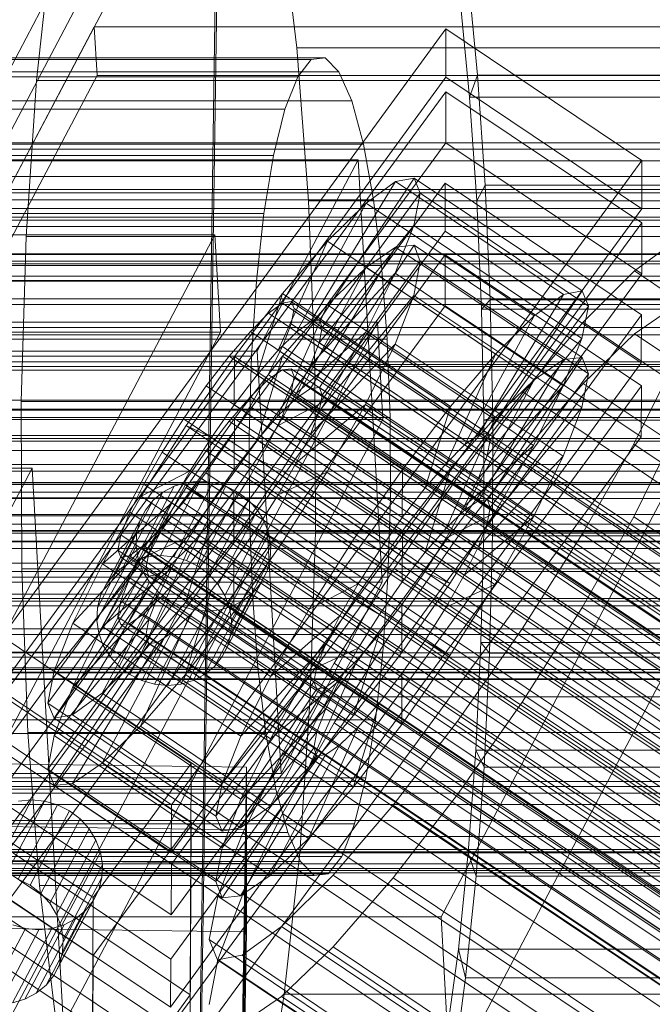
# Model space of a CAD drawing. Header units: millimetres. Extents: x -4395 to 65662, y -65530 to 6847.
# Tile 339 of 656: x -371 to -334, y -33561 to -33504. Entities that reach past the tile are written whole.
import ezdxf

# ---------------------------------------------------------------- set-up
doc = ezdxf.new("R2010")
doc.units = ezdxf.units.MM
for name, color, linetype, lineweight in [('COTAS_O', 1, 'Continuous', 0), ('frontal_C01', 7, 'Continuous', 0), ('frontal_C02', 7, 'Continuous', 0), ('frontal_C03', 7, 'Continuous', 0), ('frontal_C07', 7, 'Continuous', 0), ('frontal_secador', 7, 'Continuous', 0)]:
    doc.layers.add(name, color=color, linetype=linetype, lineweight=lineweight)
doc.dimstyles.new('R19_100', dxfattribs={"dimtxt": 250, "dimasz": 150, "dimexe": 150, "dimexo": 80, "dimgap": 100, "dimtad": 1, "dimtih": 1, "dimtoh": 1, "dimdsep": 46, "dimcen": 0.09, "dimadec": 0, "dimazin": 0, "dimtfac": 1, "dimtdec": 4, "dimtofl": 0, "dimtmove": 0, "dimatfit": 3, "dimfxl": 1, "dimtolj": 1, "dimtzin": 0, "dimarcsym": 0})

# ---------------------------------------------------------------- blocks, each defined once
blk = doc.blocks.new('DIM_R33_43')
at = {"layer": 'COTAS_O'}
for p, q in [((-1725, -33700), (-1575, -33655)), ((1725, -33700), (1575, -33655)), ((-1725, -34400), (-1725, -33700)), ((-1725, -33700), (1725, -33700)), ((-1725, -33700), (-1575, -33745)), ((1725, -33700), (1575, -33745)), ((1725, -34400), (1725, -33700))]:
    blk.add_line(p, q, dxfattribs=at)
blk.add_text('3450 O', height=250, dxfattribs=at).set_placement((0, -33600))
blk = doc.blocks.new('DIM_R33_46')
at = {"layer": 'COTAS_O'}
for p, q in [((-650, -33700), (50, -33700)), ((50, -33700), (5, -33850)), ((50, -34900), (50, -33700)), ((50, -33700), (95, -33850)), ((50, -34900), (5, -34750)), ((50, -34900), (95, -34750)), ((-650, -34900), (50, -34900))]:
    blk.add_line(p, q, dxfattribs=at)
blk.add_text('1200 O', height=250, rotation=90, dxfattribs=at).set_placement((-50, -34300))

msp = doc.modelspace()

# ---------------------------------------------------------------- linework, layer by layer
at = {"layer": 'frontal_C01'}
for p, q in [((-357.646, -33378.941), (-360.514, -33573.317)), ((-360.514, -33578.962), (-357.646, -33384.587)), ((-373.501, -33541.802), (-345.969, -33504.091)), ((-345.981, -33506.914), (-345.969, -33504.091)), ((-345.969, -33504.091), (-334.501, -33511.798)), ((-345.981, -33506.914), (-373.513, -33544.625)), ((-334.513, -33514.621), (-345.981, -33506.914)), ((-334.501, -33511.798), (-362.033, -33549.51)), ((-334.501, -33511.798), (-334.513, -33514.621)), ((-373.539, -33550.834), (-346.008, -33513.123)), ((-353.892, -33521.245), (-348.918, -33513.03)), ((-353.378, -33521.151), (-347.835, -33512.832)), ((-348.918, -33513.03), (-350.645, -33514.292)), ((-347.835, -33512.832), (-348.918, -33513.03)), ((-348.918, -33513.03), (-339.088, -33519.636)), ((-347.835, -33512.832), (-338.005, -33519.439)), ((-347.47, -33513.712), (-347.835, -33512.832)), ((-346.02, -33515.946), (-346.008, -33513.123)), ((-346.008, -33513.123), (-334.539, -33520.831)), ((-353.205, -33521.568), (-347.47, -33513.712)), ((-347.847, -33515.608), (-347.47, -33513.712)), ((-347.47, -33513.712), (-337.64, -33520.318)), ((-354.71, -33521.843), (-350.645, -33514.292)), ((-350.645, -33514.292), (-352.899, -33516.531)), ((-350.645, -33514.292), (-340.816, -33520.898)), ((-362.045, -33552.332), (-334.513, -33514.621)), ((450, -33515.121), (-450, -33515.121)), ((-353.384, -33522.466), (-347.847, -33515.608)), ((-348.941, -33518.393), (-347.847, -33515.608)), ((-347.847, -33515.608), (-338.017, -33522.215)), ((-346.02, -33515.946), (-373.551, -33553.657)), ((-334.551, -33523.653), (-346.02, -33515.946)), ((-355.777, -33522.904), (-352.899, -33516.531)), ((-352.899, -33516.531), (-355.525, -33519.595)), ((-352.899, -33516.531), (-343.069, -33523.137)), ((-332.629, -33516.581), (-334.938, -33518.267)), ((-353.902, -33523.785), (-348.941, -33518.393)), ((-350.678, -33521.876), (-348.941, -33518.393)), ((-348.941, -33518.393), (-339.111, -33524.999)), ((-334.938, -33518.267), (-337.95, -33521.261)), ((-334.938, -33518.267), (-150.629, -33642.137)), ((-355.525, -33519.595), (-358.345, -33523.276)), ((-357.021, -33524.355), (-355.525, -33519.595)), ((-355.525, -33519.595), (-345.695, -33526.202)), ((-339.088, -33519.636), (-344.062, -33527.852)), ((-338.005, -33519.439), (-343.549, -33527.758)), ((-340.816, -33520.898), (-339.088, -33519.636)), ((-339.088, -33519.636), (-338.005, -33519.439)), ((-338.005, -33519.439), (-337.64, -33520.318)), ((-355.53, -33520.144), (-356.348, -33520.742)), ((-355.017, -33520.05), (-355.53, -33520.144)), ((-355.53, -33520.144), (-141.731, -33663.833)), ((-354.844, -33520.467), (-355.017, -33520.05)), ((-355.017, -33520.05), (-141.218, -33663.739)), ((-334.539, -33520.831), (-362.071, -33558.542)), ((-356.348, -33520.742), (-357.415, -33521.802)), ((-356.348, -33520.742), (-142.549, -33664.43)), ((-355.022, -33521.365), (-354.844, -33520.467)), ((-354.844, -33520.467), (-141.045, -33664.155)), ((-337.64, -33520.318), (-343.376, -33528.174)), ((-337.64, -33520.318), (-338.017, -33522.215)), ((-334.539, -33520.831), (-334.551, -33523.653)), ((-355.541, -33522.684), (-355.022, -33521.365)), ((-355.022, -33521.365), (-141.224, -33665.054)), ((-354.71, -33521.843), (-353.892, -33521.245)), ((-353.892, -33521.245), (-353.378, -33521.151)), ((-344.062, -33527.852), (-353.892, -33521.245)), ((-343.549, -33527.758), (-353.378, -33521.151)), ((-353.378, -33521.151), (-353.205, -33521.568)), ((-340.816, -33520.898), (-344.88, -33528.449)), ((-343.069, -33523.137), (-340.816, -33520.898)), ((-337.95, -33521.261), (-341.461, -33525.358)), ((-337.95, -33521.261), (-153.641, -33645.13)), ((-357.415, -33521.802), (-358.659, -33523.254)), ((-357.415, -33521.802), (-143.617, -33665.491)), ((-355.777, -33522.904), (-354.71, -33521.843)), ((-354.725, -33525.435), (-350.678, -33521.876)), ((-344.88, -33528.449), (-354.71, -33521.843)), ((-353.205, -33521.568), (-353.384, -33522.466)), ((-343.376, -33528.174), (-353.205, -33521.568)), ((-352.938, -33525.82), (-350.678, -33521.876)), ((-350.678, -33521.876), (-340.848, -33528.482)), ((-353.384, -33522.466), (-353.902, -33523.785)), ((-343.554, -33529.073), (-353.384, -33522.466)), ((-338.017, -33522.215), (-343.554, -33529.073)), ((-338.017, -33522.215), (-339.111, -33524.999)), ((-357.021, -33524.355), (-355.777, -33522.904)), ((-356.363, -33524.334), (-355.541, -33522.684)), ((-345.947, -33529.51), (-355.777, -33522.904)), ((-355.541, -33522.684), (-141.742, -33666.373)), ((-343.069, -33523.137), (-345.947, -33529.51)), ((-345.695, -33526.202), (-343.069, -33523.137)), ((-362.083, -33561.364), (-334.551, -33523.653)), ((-358.345, -33523.276), (-361.166, -33527.322)), ((-358.659, -33523.254), (-359.995, -33524.998)), ((-358.659, -33523.254), (-144.861, -33666.942)), ((-358.345, -33523.276), (-358.357, -33526.099)), ((-348.515, -33529.882), (-358.345, -33523.276)), ((-353.902, -33523.785), (-354.725, -33525.435)), ((-344.073, -33530.392), (-353.902, -33523.785)), ((-334.981, -33528.406), (-332.659, -33523.75)), ((-358.357, -33526.099), (-357.021, -33524.355)), ((-357.434, -33526.202), (-356.363, -33524.334)), ((-347.191, -33530.961), (-357.021, -33524.355)), ((-356.363, -33524.334), (-142.565, -33668.023)), ((-359.995, -33524.998), (-361.332, -33526.914)), ((-146.196, -33668.686), (-359.995, -33524.998)), ((-354.725, -33525.435), (-355.796, -33527.303)), ((-344.895, -33532.042), (-354.725, -33525.435)), ((-341.461, -33525.358), (-345.231, -33530.278)), ((-339.111, -33524.999), (-344.073, -33530.392)), ((-341.461, -33525.358), (-157.152, -33649.227)), ((-339.111, -33524.999), (-340.848, -33528.482)), ((-355.796, -33527.303), (-352.938, -33525.82)), ((-355.569, -33529.955), (-352.938, -33525.82)), ((-352.938, -33525.82), (-343.108, -33532.426)), ((-450, -33526.411), (450, -33526.411)), ((-359.693, -33528.015), (-358.357, -33526.099)), ((-358.68, -33528.161), (-357.434, -33526.202)), ((-358.357, -33526.099), (-348.527, -33532.705)), ((-357.434, -33526.202), (-143.635, -33669.891)), ((-348.515, -33529.882), (-345.695, -33526.202)), ((-345.695, -33526.202), (-347.191, -33530.961)), ((-361.332, -33526.914), (-362.578, -33528.873)), ((-361.332, -33526.914), (-147.533, -33670.603)), ((-361.166, -33527.322), (-363.797, -33531.458)), ((-359.693, -33528.015), (-361.166, -33527.322)), ((-361.166, -33527.322), (-351.336, -33533.929)), ((-355.796, -33527.303), (-357.042, -33529.263)), ((-345.966, -33533.91), (-355.796, -33527.303)), ((-360.939, -33529.974), (-359.693, -33528.015)), ((-360.017, -33530.078), (-358.68, -33528.161)), ((-349.863, -33534.622), (-359.693, -33528.015)), ((-358.68, -33528.161), (-144.881, -33671.85)), ((-344.062, -33527.852), (-344.88, -33528.449)), ((-343.549, -33527.758), (-344.062, -33527.852)), ((-343.554, -33529.073), (-343.376, -33528.174)), ((-343.376, -33528.174), (-343.549, -33527.758)), ((-362.578, -33528.873), (-363.648, -33530.741)), ((-362.578, -33528.873), (-148.779, -33672.562)), ((-344.88, -33528.449), (-345.947, -33529.51)), ((-340.848, -33528.482), (-344.895, -33532.042)), ((-340.848, -33528.482), (-343.108, -33532.426)), ((-338.003, -33533.678), (-334.981, -33528.406)), ((-334.981, -33528.406), (-150.672, -33652.275)), ((-357.042, -33529.263), (-358.378, -33531.179)), ((-357.042, -33529.263), (-355.569, -33529.955)), ((-347.212, -33535.869), (-357.042, -33529.263)), ((-344.073, -33530.392), (-343.554, -33529.073)), ((-360.939, -33529.974), (-363.797, -33531.458)), ((-362.01, -33531.843), (-360.939, -33529.974)), ((-351.109, -33536.581), (-360.939, -33529.974)), ((-358.39, -33534.002), (-355.569, -33529.955)), ((-355.569, -33529.955), (-345.739, -33536.562)), ((-351.336, -33533.929), (-348.515, -33529.882)), ((-348.527, -33532.705), (-348.515, -33529.882)), ((-345.947, -33529.51), (-347.191, -33530.961)), ((-361.352, -33531.822), (-360.017, -33530.078)), ((-360.017, -33530.078), (-146.218, -33673.766)), ((-345.231, -33530.278), (-349.002, -33535.687)), ((-160.922, -33654.147), (-345.231, -33530.278)), ((-344.895, -33532.042), (-344.073, -33530.392)), ((-363.648, -33530.741), (-364.471, -33532.391)), ((-363.648, -33530.741), (-149.85, -33674.43)), ((-358.378, -33531.179), (-359.714, -33532.923)), ((-358.378, -33531.179), (-358.39, -33534.002)), ((-348.548, -33537.786), (-358.378, -33531.179)), ((-347.191, -33530.961), (-348.527, -33532.705)), ((-363.797, -33531.458), (-366.057, -33535.402)), ((-363.797, -33531.458), (-353.967, -33538.065)), ((-362.01, -33531.843), (-366.057, -33535.402)), ((-362.833, -33533.492), (-362.01, -33531.843)), ((-362.596, -33533.273), (-361.352, -33531.822)), ((-352.18, -33538.449), (-362.01, -33531.843)), ((-361.352, -33531.822), (-147.554, -33675.51)), ((-345.966, -33533.91), (-344.895, -33532.042)), ((-364.471, -33532.391), (-364.989, -33533.71)), ((-364.471, -33532.391), (-150.672, -33676.08)), ((-359.714, -33532.923), (-361.21, -33537.682)), ((-359.714, -33532.923), (-360.958, -33534.374)), ((-349.884, -33539.529), (-359.714, -33532.923)), ((-348.527, -33532.705), (-349.863, -33534.622)), ((-343.108, -33532.426), (-345.966, -33533.91)), ((-343.108, -33532.426), (-345.739, -33536.562)), ((-362.833, -33533.492), (-367.794, -33538.885)), ((-363.664, -33534.334), (-362.596, -33533.273)), ((-363.351, -33534.811), (-362.833, -33533.492)), ((-353.003, -33540.099), (-362.833, -33533.492)), ((-362.596, -33533.273), (-148.798, -33676.962)), ((-364.989, -33533.71), (-365.168, -33534.609)), ((-364.989, -33533.71), (-151.191, -33677.399)), ((-361.21, -33537.682), (-358.39, -33534.002)), ((-358.39, -33534.002), (-348.56, -33540.608)), ((-353.967, -33538.065), (-351.336, -33533.929)), ((-351.336, -33533.929), (-349.863, -33534.622)), ((-347.212, -33535.869), (-345.966, -33533.91)), ((-341.52, -33539.207), (-338.003, -33533.678)), ((-338.003, -33533.678), (-153.694, -33657.548)), ((-365.168, -33534.609), (-364.995, -33535.025)), ((-365.168, -33534.609), (-151.369, -33678.297)), ((-364.482, -33534.932), (-363.664, -33534.334)), ((-360.958, -33534.374), (-363.836, -33540.747)), ((-363.664, -33534.334), (-149.865, -33678.022)), ((-360.958, -33534.374), (-362.025, -33535.435)), ((-351.128, -33540.981), (-360.958, -33534.374)), ((-349.863, -33534.622), (-351.109, -33536.581)), ((-363.351, -33534.811), (-368.888, -33541.67)), ((-364.995, -33535.025), (-364.482, -33534.932)), ((-364.995, -33535.025), (-151.196, -33678.714)), ((-364.482, -33534.932), (-150.683, -33678.62)), ((-363.53, -33535.71), (-363.351, -33534.811)), ((-353.521, -33541.418), (-363.351, -33534.811)), ((-363.53, -33535.71), (-369.265, -33543.566)), ((-366.057, -33535.402), (-367.794, -33538.885)), ((-362.025, -33535.435), (-366.09, -33542.986)), ((-366.057, -33535.402), (-356.228, -33542.008)), ((-363.357, -33536.126), (-363.53, -33535.71)), ((-353.7, -33542.316), (-363.53, -33535.71)), ((-362.025, -33535.435), (-362.843, -33536.033)), ((-352.196, -33542.041), (-362.025, -33535.435)), ((-349.002, -33535.687), (-352.519, -33541.216)), ((-349.002, -33535.687), (-164.693, -33659.557)), ((-363.357, -33536.126), (-368.9, -33544.446)), ((-362.843, -33536.033), (-367.817, -33544.248)), ((-362.843, -33536.033), (-363.357, -33536.126)), ((-353.527, -33542.733), (-363.357, -33536.126)), ((-353.014, -33542.639), (-362.843, -33536.033)), ((-348.548, -33537.786), (-347.212, -33535.869)), ((-345.739, -33536.562), (-347.212, -33535.869)), ((-353.967, -33538.065), (-351.109, -33536.581)), ((-351.109, -33536.581), (-352.18, -33538.449)), ((-345.739, -33536.562), (-348.56, -33540.608)), ((-363.836, -33540.747), (-361.21, -33537.682)), ((-361.21, -33537.682), (-351.38, -33544.289)), ((-356.228, -33542.008), (-353.967, -33538.065)), ((-349.884, -33539.529), (-348.548, -33537.786)), ((-348.56, -33540.608), (-348.548, -33537.786)), ((-356.228, -33542.008), (-352.18, -33538.449)), ((-352.18, -33538.449), (-353.003, -33540.099)), ((-367.794, -33538.885), (-368.888, -33541.67)), ((-367.794, -33538.885), (-357.964, -33545.491)), ((-345.291, -33544.617), (-341.52, -33539.207)), ((-341.52, -33539.207), (-157.211, -33663.077)), ((-372.35, -33539.384), (-360.882, -33547.092)), ((-351.38, -33544.289), (-349.884, -33539.529)), ((-351.128, -33540.981), (-349.884, -33539.529)), ((-357.964, -33545.491), (-353.003, -33540.099)), ((-353.003, -33540.099), (-353.521, -33541.418)), ((-366.09, -33542.986), (-363.836, -33540.747)), ((-363.836, -33540.747), (-354.006, -33547.353)), ((-354.006, -33547.353), (-351.128, -33540.981)), ((-352.196, -33542.041), (-351.128, -33540.981)), ((-348.56, -33540.608), (-351.38, -33544.289)), ((-359.058, -33548.276), (-353.521, -33541.418)), ((-352.519, -33541.216), (-355.541, -33546.489)), ((-353.521, -33541.418), (-353.7, -33542.316)), ((-352.519, -33541.216), (-168.21, -33665.086)), ((-362.033, -33549.51), (-373.501, -33541.802)), ((-368.888, -33541.67), (-369.265, -33543.566)), ((-368.888, -33541.67), (-359.058, -33548.276)), ((-357.964, -33545.491), (-356.228, -33542.008)), ((-356.26, -33549.593), (-352.196, -33542.041)), ((-353.014, -33542.639), (-352.196, -33542.041)), ((-359.436, -33550.173), (-353.7, -33542.316)), ((-359.07, -33551.052), (-353.527, -33542.733)), ((-357.987, -33550.854), (-353.014, -33542.639)), ((-353.7, -33542.316), (-353.527, -33542.733)), ((-353.527, -33542.733), (-353.014, -33542.639)), ((-367.817, -33544.248), (-366.09, -33542.986)), ((-366.09, -33542.986), (-356.26, -33549.593)), ((-369.265, -33543.566), (-368.9, -33544.446)), ((-369.265, -33543.566), (-359.436, -33550.173)), ((-368.9, -33544.446), (-367.817, -33544.248)), ((-368.9, -33544.446), (-359.07, -33551.052)), ((-367.817, -33544.248), (-357.987, -33550.854)), ((-351.38, -33544.289), (-354.006, -33547.353)), ((-373.513, -33544.625), (-362.045, -33552.332)), ((-349.061, -33549.537), (-345.291, -33544.617)), ((-345.291, -33544.617), (-160.982, -33668.486)), ((-359.058, -33548.276), (-357.964, -33545.491)), ((-355.541, -33546.489), (-357.863, -33551.145)), ((-355.541, -33546.489), (-171.232, -33670.358)), ((-366.618, -33554.948), (-378.086, -33547.241)), ((-375.644, -33547.067), (-357.646, -33547.312)), ((-360.882, -33547.092), (-366.618, -33554.948)), ((-360.882, -33547.092), (-360.939, -33560.64)), ((-357.646, -33547.312), (-360.514, -33741.687)), ((-357.646, -33547.312), (-357.646, -33552.957)), ((-354.006, -33547.353), (-356.26, -33549.593)), ((-359.436, -33550.173), (-359.058, -33548.276)), ((-362.045, -33552.332), (-362.033, -33549.51)), ((-356.26, -33549.593), (-357.987, -33550.854)), ((-352.572, -33553.634), (-349.061, -33549.537)), ((-349.061, -33549.537), (-164.752, -33673.406)), ((-359.07, -33551.052), (-359.436, -33550.173)), ((-362.071, -33558.542), (-373.539, -33550.834)), ((-357.863, -33551.145), (-359.326, -33554.867)), ((-357.987, -33550.854), (-359.07, -33551.052)), ((-357.863, -33551.145), (-173.554, -33675.014)), ((-357.646, -33552.957), (-375.644, -33552.713)), ((-360.939, -33560.64), (-372.408, -33552.932)), ((-360.514, -33747.332), (-357.646, -33552.957)), ((-373.551, -33553.657), (-362.083, -33561.364)), ((-355.584, -33556.628), (-352.572, -33553.634)), ((-352.572, -33553.634), (-168.263, -33677.503)), ((-366.675, -33568.496), (-366.618, -33554.948)), ((-359.326, -33554.867), (-359.83, -33557.403)), ((-359.326, -33554.867), (-175.016, -33678.737)), ((-357.893, -33558.314), (-355.584, -33556.628)), ((-355.584, -33556.628), (-171.275, -33680.497)), ((-359.83, -33557.403), (-359.341, -33558.579)), ((-359.83, -33557.403), (-175.521, -33681.272)), ((-362.083, -33561.364), (-362.071, -33558.542)), ((-359.341, -33558.579), (-357.893, -33558.314)), ((-359.341, -33558.579), (-175.032, -33682.448)), ((-357.893, -33558.314), (-173.584, -33682.183)), ((-366.675, -33568.496), (-360.939, -33560.64))]:
    msp.add_line(p, q, dxfattribs=at)
at = {"layer": 'frontal_C02'}
for p, q in [((-373.501, -33545.31), (-345.969, -33507.788)), ((-345.981, -33510.769), (-345.969, -33507.788)), ((-345.969, -33507.788), (-334.501, -33515.457)), ((-345.981, -33510.769), (-373.513, -33548.291)), ((-334.513, -33518.438), (-345.981, -33510.769)), ((-334.501, -33515.457), (-362.033, -33552.98)), ((-334.501, -33515.457), (-334.513, -33518.438)), ((-353.378, -33525.084), (-347.835, -33516.762)), ((-347.835, -33516.762), (-348.918, -33516.88)), ((-347.835, -33516.762), (-338.005, -33523.336)), ((-347.47, -33517.722), (-347.835, -33516.762)), ((-373.539, -33554.848), (-346.008, -33517.326)), ((-353.892, -33525.14), (-348.918, -33516.88)), ((-348.918, -33516.88), (-350.645, -33518.068)), ((-348.918, -33516.88), (-339.088, -33523.454)), ((-346.02, -33520.306), (-346.008, -33517.326)), ((-346.008, -33517.326), (-334.539, -33524.995)), ((-353.205, -33525.539), (-347.47, -33517.722)), ((-347.847, -33519.694), (-347.47, -33517.722)), ((-347.47, -33517.722), (-337.64, -33524.295)), ((-362.045, -33555.96), (-334.513, -33518.438)), ((-354.71, -33525.703), (-350.645, -33518.068)), ((-350.645, -33518.068), (-352.899, -33520.244)), ((-350.645, -33518.068), (-340.816, -33524.641)), ((-450, -33518.848), (450, -33518.848)), ((-355.777, -33526.734), (-352.899, -33520.244)), ((-352.899, -33520.244), (-355.525, -33523.26)), ((-353.384, -33526.473), (-347.847, -33519.694)), ((-352.899, -33520.244), (-343.069, -33526.817)), ((-348.941, -33522.543), (-347.847, -33519.694)), ((-347.847, -33519.694), (-338.017, -33526.267)), ((-346.02, -33520.306), (-373.551, -33557.829)), ((-334.551, -33527.975), (-346.02, -33520.306)), ((-332.629, -33520.358), (-334.938, -33521.946)), ((-334.938, -33521.946), (-337.95, -33524.855)), ((-334.938, -33521.946), (-150.629, -33645.201)), ((-353.902, -33527.823), (-348.941, -33522.543)), ((-350.678, -33526.076), (-348.941, -33522.543)), ((-348.941, -33522.543), (-339.111, -33529.117)), ((-355.525, -33523.26), (-358.345, -33526.911)), ((-357.021, -33528.162), (-355.525, -33523.26)), ((-355.525, -33523.26), (-345.695, -33529.834)), ((-339.088, -33523.454), (-344.062, -33531.714)), ((-338.005, -33523.336), (-343.549, -33531.658)), ((-340.816, -33524.641), (-339.088, -33523.454)), ((-339.088, -33523.454), (-338.005, -33523.336)), ((-338.005, -33523.336), (-337.64, -33524.295)), ((-355.53, -33524.045), (-356.348, -33524.607)), ((-355.017, -33523.989), (-355.53, -33524.045)), ((-355.53, -33524.045), (-141.731, -33667.02)), ((-354.844, -33524.443), (-355.017, -33523.989)), ((-355.017, -33523.989), (-141.218, -33666.964)), ((-356.348, -33524.607), (-357.415, -33525.638)), ((-356.348, -33524.607), (-142.549, -33667.583)), ((-355.022, -33525.377), (-354.844, -33524.443)), ((-354.844, -33524.443), (-141.045, -33667.419)), ((-340.816, -33524.641), (-344.88, -33532.276)), ((-337.64, -33524.295), (-343.376, -33532.113)), ((-343.069, -33526.817), (-340.816, -33524.641)), ((-337.95, -33524.855), (-341.461, -33528.888)), ((-337.64, -33524.295), (-338.017, -33526.267)), ((-337.95, -33524.855), (-153.641, -33648.11)), ((-334.539, -33524.995), (-362.071, -33562.517)), ((-355.541, -33526.727), (-355.022, -33525.377)), ((-355.022, -33525.377), (-141.224, -33668.353)), ((-354.71, -33525.703), (-353.892, -33525.14)), ((-353.892, -33525.14), (-353.378, -33525.084)), ((-344.062, -33531.714), (-353.892, -33525.14)), ((-343.549, -33531.658), (-353.378, -33525.084)), ((-353.378, -33525.084), (-353.205, -33525.539)), ((-334.539, -33524.995), (-334.551, -33527.975)), ((-357.415, -33525.638), (-358.659, -33527.067)), ((-357.415, -33525.638), (-143.617, -33668.613)), ((-355.777, -33526.734), (-354.71, -33525.703)), ((-344.88, -33532.276), (-354.71, -33525.703)), ((-353.205, -33525.539), (-353.384, -33526.473)), ((-343.376, -33532.113), (-353.205, -33525.539)), ((-354.725, -33529.496), (-350.678, -33526.076)), ((-353.384, -33526.473), (-353.902, -33527.823)), ((-343.554, -33533.047), (-353.384, -33526.473)), ((-352.938, -33530.052), (-350.678, -33526.076)), ((-350.678, -33526.076), (-340.848, -33532.65)), ((-338.017, -33526.267), (-343.554, -33533.047)), ((-338.017, -33526.267), (-339.111, -33529.117)), ((-358.345, -33526.911), (-361.166, -33530.949)), ((-358.659, -33527.067), (-359.995, -33528.796)), ((-358.659, -33527.067), (-144.861, -33670.042)), ((-358.345, -33526.911), (-358.357, -33529.892)), ((-348.515, -33533.485), (-358.345, -33526.911)), ((-357.021, -33528.162), (-355.777, -33526.734)), ((-356.363, -33528.401), (-355.541, -33526.727)), ((-345.947, -33533.307), (-355.777, -33526.734)), ((-355.541, -33526.727), (-141.742, -33669.702)), ((-343.069, -33526.817), (-345.947, -33533.307)), ((-345.695, -33529.834), (-343.069, -33526.817)), ((-362.083, -33565.498), (-334.551, -33527.975)), ((-358.357, -33529.892), (-357.021, -33528.162)), ((-347.191, -33534.736), (-357.021, -33528.162)), ((-353.902, -33527.823), (-354.725, -33529.496)), ((-344.073, -33534.396), (-353.902, -33527.823)), ((-334.981, -33532.652), (-332.659, -33527.929)), ((-359.995, -33528.796), (-361.332, -33530.709)), ((-146.196, -33671.772), (-359.995, -33528.796)), ((-357.434, -33530.284), (-356.363, -33528.401)), ((-356.363, -33528.401), (-142.565, -33671.376)), ((-341.461, -33528.888), (-345.231, -33533.769)), ((-341.461, -33528.888), (-157.152, -33652.142)), ((-339.111, -33529.117), (-344.073, -33534.396)), ((-339.111, -33529.117), (-340.848, -33532.65)), ((-359.693, -33531.804), (-358.357, -33529.892)), ((-358.357, -33529.892), (-348.527, -33536.466)), ((-354.725, -33529.496), (-355.796, -33531.38)), ((-355.796, -33531.38), (-352.938, -33530.052)), ((-355.569, -33534.2), (-352.938, -33530.052)), ((-344.895, -33536.07), (-354.725, -33529.496)), ((-352.938, -33530.052), (-343.108, -33536.626)), ((-348.515, -33533.485), (-345.695, -33529.834)), ((-345.695, -33529.834), (-347.191, -33534.736)), ((-358.68, -33532.249), (-357.434, -33530.284)), ((-357.434, -33530.284), (-143.635, -33673.259)), ((450, -33530.77), (-450, -33530.77)), ((-361.166, -33530.949), (-363.797, -33535.096)), ((-361.332, -33530.709), (-362.578, -33532.673)), ((-361.332, -33530.709), (-147.533, -33673.684)), ((-359.693, -33531.804), (-361.166, -33530.949)), ((-361.166, -33530.949), (-351.336, -33537.522)), ((-355.796, -33531.38), (-357.042, -33533.345)), ((-345.966, -33537.953), (-355.796, -33531.38)), ((-344.062, -33531.714), (-344.88, -33532.276)), ((-343.549, -33531.658), (-344.062, -33531.714)), ((-343.376, -33532.113), (-343.549, -33531.658)), ((-360.939, -33533.769), (-359.693, -33531.804)), ((-360.017, -33534.161), (-358.68, -33532.249)), ((-349.863, -33538.378), (-359.693, -33531.804)), ((-358.68, -33532.249), (-144.881, -33675.224)), ((-344.88, -33532.276), (-345.947, -33533.307)), ((-343.554, -33533.047), (-343.376, -33532.113)), ((-362.578, -33532.673), (-363.648, -33534.557)), ((-362.578, -33532.673), (-148.779, -33675.649)), ((-340.848, -33532.65), (-344.895, -33536.07)), ((-340.848, -33532.65), (-343.108, -33536.626)), ((-338.003, -33537.968), (-334.981, -33532.652)), ((-334.981, -33532.652), (-150.672, -33655.907)), ((-357.042, -33533.345), (-358.378, -33535.257)), ((-357.042, -33533.345), (-355.569, -33534.2)), ((-347.212, -33539.918), (-357.042, -33533.345)), ((-351.336, -33537.522), (-348.515, -33533.485)), ((-348.527, -33536.466), (-348.515, -33533.485)), ((-345.947, -33533.307), (-347.191, -33534.736)), ((-344.073, -33534.396), (-343.554, -33533.047)), ((-360.939, -33533.769), (-363.797, -33535.096)), ((-362.01, -33535.652), (-360.939, -33533.769)), ((-351.109, -33540.343), (-360.939, -33533.769)), ((-345.231, -33533.769), (-349.002, -33539.166)), ((-160.922, -33657.023), (-345.231, -33533.769)), ((-363.648, -33534.557), (-364.471, -33536.23)), ((-363.648, -33534.557), (-149.85, -33677.532)), ((-361.352, -33535.891), (-360.017, -33534.161)), ((-360.017, -33534.161), (-146.218, -33677.137)), ((-358.39, -33538.237), (-355.569, -33534.2)), ((-355.569, -33534.2), (-345.739, -33540.774)), ((-344.895, -33536.07), (-344.073, -33534.396)), ((-363.797, -33535.096), (-366.057, -33539.072)), ((-363.797, -33535.096), (-353.967, -33541.67)), ((-347.191, -33534.736), (-348.527, -33536.466)), ((-362.01, -33535.652), (-366.057, -33539.072)), ((-362.833, -33537.326), (-362.01, -33535.652)), ((-352.18, -33542.226), (-362.01, -33535.652)), ((-358.378, -33535.257), (-359.714, -33536.986)), ((-358.378, -33535.257), (-358.39, -33538.237)), ((-348.548, -33541.83), (-358.378, -33535.257)), ((-364.471, -33536.23), (-364.989, -33537.58)), ((-364.471, -33536.23), (-150.672, -33679.206)), ((-362.596, -33537.32), (-361.352, -33535.891)), ((-361.352, -33535.891), (-147.554, -33678.866)), ((-345.966, -33537.953), (-344.895, -33536.07)), ((-348.527, -33536.466), (-349.863, -33538.378)), ((-343.108, -33536.626), (-345.966, -33537.953)), ((-343.108, -33536.626), (-345.739, -33540.774)), ((-362.833, -33537.326), (-367.794, -33542.606)), ((-363.664, -33538.35), (-362.596, -33537.32)), ((-363.351, -33538.676), (-362.833, -33537.326)), ((-353.003, -33543.9), (-362.833, -33537.326)), ((-362.596, -33537.32), (-148.798, -33680.295)), ((-359.714, -33536.986), (-361.21, -33541.889)), ((-359.714, -33536.986), (-360.958, -33538.415)), ((-349.884, -33543.56), (-359.714, -33536.986)), ((-353.967, -33541.67), (-351.336, -33537.522)), ((-351.336, -33537.522), (-349.863, -33538.378)), ((-364.989, -33537.58), (-365.168, -33538.514)), ((-364.989, -33537.58), (-151.191, -33680.556)), ((-347.212, -33539.918), (-345.966, -33537.953)), ((-341.52, -33543.513), (-338.003, -33537.968)), ((-338.003, -33537.968), (-153.694, -33661.222)), ((-363.351, -33538.676), (-368.888, -33545.455)), ((-365.168, -33538.514), (-364.995, -33538.969)), ((-365.168, -33538.514), (-151.369, -33681.49)), ((-364.482, -33538.913), (-363.664, -33538.35)), ((-360.958, -33538.415), (-363.836, -33544.905)), ((-363.664, -33538.35), (-149.865, -33681.326)), ((-363.53, -33539.61), (-363.351, -33538.676)), ((-353.521, -33545.249), (-363.351, -33538.676)), ((-360.958, -33538.415), (-362.025, -33539.446)), ((-361.21, -33541.889), (-358.39, -33538.237)), ((-351.128, -33544.989), (-360.958, -33538.415)), ((-358.39, -33538.237), (-348.56, -33544.811)), ((-349.863, -33538.378), (-351.109, -33540.343)), ((-366.057, -33539.072), (-367.794, -33542.606)), ((-366.057, -33539.072), (-356.228, -33545.646)), ((-364.995, -33538.969), (-364.482, -33538.913)), ((-364.995, -33538.969), (-151.196, -33681.944)), ((-364.482, -33538.913), (-150.683, -33681.888)), ((-349.002, -33539.166), (-352.519, -33544.711)), ((-349.002, -33539.166), (-164.693, -33662.42)), ((-363.53, -33539.61), (-369.265, -33547.427)), ((-362.025, -33539.446), (-366.09, -33547.081)), ((-363.357, -33540.064), (-363.53, -33539.61)), ((-353.7, -33546.183), (-363.53, -33539.61)), ((-362.025, -33539.446), (-362.843, -33540.009)), ((-352.196, -33546.02), (-362.025, -33539.446)), ((-363.357, -33540.064), (-368.9, -33548.387)), ((-362.843, -33540.009), (-367.817, -33548.269)), ((-362.843, -33540.009), (-363.357, -33540.064)), ((-353.527, -33546.638), (-363.357, -33540.064)), ((-353.014, -33546.582), (-362.843, -33540.009)), ((-353.967, -33541.67), (-351.109, -33540.343)), ((-351.109, -33540.343), (-352.18, -33542.226)), ((-348.548, -33541.83), (-347.212, -33539.918)), ((-345.739, -33540.774), (-347.212, -33539.918)), ((-345.739, -33540.774), (-348.56, -33544.811)), ((-363.836, -33544.905), (-361.21, -33541.889)), ((-361.21, -33541.889), (-351.38, -33548.462)), ((-356.228, -33545.646), (-353.967, -33541.67)), ((-349.884, -33543.56), (-348.548, -33541.83)), ((-348.56, -33544.811), (-348.548, -33541.83)), ((-367.794, -33542.606), (-368.888, -33545.455)), ((-367.794, -33542.606), (-357.964, -33549.179)), ((-356.228, -33545.646), (-352.18, -33542.226)), ((-352.18, -33542.226), (-353.003, -33543.9)), ((-372.35, -33542.853), (-360.882, -33550.522)), ((-351.38, -33548.462), (-349.884, -33543.56)), ((-351.128, -33544.989), (-349.884, -33543.56)), ((-345.291, -33548.91), (-341.52, -33543.513)), ((-341.52, -33543.513), (-157.211, -33666.767)), ((-357.964, -33549.179), (-353.003, -33543.9)), ((-353.003, -33543.9), (-353.521, -33545.249)), ((-366.09, -33547.081), (-363.836, -33544.905)), ((-363.836, -33544.905), (-354.006, -33551.479)), ((-352.519, -33544.711), (-355.541, -33550.026)), ((-354.006, -33551.479), (-351.128, -33544.989)), ((-352.519, -33544.711), (-168.21, -33667.965)), ((-352.196, -33546.02), (-351.128, -33544.989)), ((-348.56, -33544.811), (-351.38, -33548.462)), ((-362.033, -33552.98), (-373.501, -33545.31)), ((-368.888, -33545.455), (-369.265, -33547.427)), ((-368.888, -33545.455), (-359.058, -33552.029)), ((-359.058, -33552.029), (-353.521, -33545.249)), ((-353.521, -33545.249), (-353.7, -33546.183)), ((-359.436, -33554.001), (-353.7, -33546.183)), ((-357.964, -33549.179), (-356.228, -33545.646)), ((-356.26, -33553.655), (-352.196, -33546.02)), ((-353.7, -33546.183), (-353.527, -33546.638)), ((-353.014, -33546.582), (-352.196, -33546.02)), ((-359.07, -33554.96), (-353.527, -33546.638)), ((-357.987, -33554.842), (-353.014, -33546.582)), ((-353.527, -33546.638), (-353.014, -33546.582)), ((-367.817, -33548.269), (-366.09, -33547.081)), ((-366.09, -33547.081), (-356.26, -33553.655)), ((-369.265, -33547.427), (-368.9, -33548.387)), ((-369.265, -33547.427), (-359.436, -33554.001)), ((-373.513, -33548.291), (-362.045, -33555.96)), ((-368.9, -33548.387), (-367.817, -33548.269)), ((-368.9, -33548.387), (-359.07, -33554.96)), ((-367.817, -33548.269), (-357.987, -33554.842)), ((-351.38, -33548.462), (-354.006, -33551.479)), ((-349.061, -33553.791), (-345.291, -33548.91)), ((-345.291, -33548.91), (-160.982, -33672.164)), ((-359.058, -33552.029), (-357.964, -33549.179)), ((-355.541, -33550.026), (-357.863, -33554.749)), ((-355.541, -33550.026), (-171.232, -33673.281)), ((-366.618, -33558.339), (-378.086, -33550.67)), ((-375.644, -33550.738), (-357.646, -33550.982)), ((-360.882, -33550.522), (-366.618, -33558.339)), ((-360.882, -33550.522), (-360.939, -33564.829)), ((-357.646, -33550.982), (-360.514, -33744.387)), ((-357.646, -33550.982), (-357.646, -33556.943)), ((-354.006, -33551.479), (-356.26, -33553.655)), ((450, -33552.257), (-450, -33552.257)), ((-359.436, -33554.001), (-359.058, -33552.029)), ((-362.045, -33555.96), (-362.033, -33552.98)), ((-356.26, -33553.655), (-357.987, -33554.842)), ((-359.07, -33554.96), (-359.436, -33554.001)), ((-352.572, -33557.823), (-349.061, -33553.791)), ((-349.061, -33553.791), (-164.752, -33677.045)), ((-357.863, -33554.749), (-359.326, -33558.559)), ((-357.863, -33554.749), (-173.554, -33678.004)), ((-362.071, -33562.517), (-373.539, -33554.848)), ((-357.987, -33554.842), (-359.07, -33554.96)), ((-357.646, -33556.943), (-375.644, -33556.7)), ((-360.514, -33750.348), (-357.646, -33556.943)), ((-360.939, -33564.829), (-372.408, -33557.159)), ((-373.551, -33557.829), (-362.083, -33565.498)), ((-355.584, -33560.732), (-352.572, -33557.823)), ((-352.572, -33557.823), (-168.263, -33681.078)), ((-366.675, -33572.646), (-366.618, -33558.339)), ((-359.326, -33558.559), (-359.83, -33561.195)), ((-359.326, -33558.559), (-175.016, -33681.813)), ((-357.893, -33562.32), (-355.584, -33560.732)), ((-355.584, -33560.732), (-171.275, -33683.987))]:
    msp.add_line(p, q, dxfattribs=at)
at = {"layer": 'frontal_C03'}
for p, q in [((1270, -33510.76), (-1230, -33510.76)), ((1270, -33511.146), (-1230, -33511.146)), ((1270, -33511.812), (-1230, -33511.812)), ((-1230, -33512.744), (1270, -33512.744)), ((1270, -33513.686), (-1230, -33513.686)), ((1270, -33514.618), (-1230, -33514.618)), ((1270, -33515.284), (-1230, -33515.284)), ((1270, -33515.671), (-1230, -33515.671)), ((1270, -33529.601), (-1230, -33529.601)), ((1270, -33529.987), (-1230, -33529.987)), ((1270, -33530.653), (-1230, -33530.653)), ((-1230, -33531.585), (1270, -33531.585)), ((1270, -33532.527), (-1230, -33532.527)), ((1270, -33533.459), (-1230, -33533.459)), ((1270, -33534.125), (-1230, -33534.125)), ((1270, -33534.512), (-1230, -33534.512)), ((1270, -33548.442), (-1230, -33548.442)), ((1270, -33548.828), (-1230, -33548.828)), ((1270, -33549.494), (-1230, -33549.494)), ((-1230, -33550.426), (1270, -33550.426)), ((1270, -33551.368), (-1230, -33551.368)), ((1270, -33552.3), (-1230, -33552.3)), ((1270, -33552.966), (-1230, -33552.966)), ((1270, -33553.353), (-1230, -33553.353))]:
    msp.add_line(p, q, dxfattribs=at)
at = {"layer": 'frontal_C07'}
for p, q in [((-355.217, -33479.35), (-1505.217, -35658.628)), ((-1505.056, -35661.48), (-355.056, -33482.201)), ((-354.696, -33505.199), (-355.667, -33497.17)), ((-367.035, -33498.011), (-1497.34, -35639.968)), ((-369.013, -33498.849), (-369.922, -33507.115)), ((-344.119, -33506.804), (-344.706, -33500.763)), ((-345.14, -33502.402), (-344.586, -33508.102)), ((-366.545, -33503.972), (-1493.568, -35639.709)), ((-21.803, -33503.972), (-366.545, -33503.972)), ((-366.384, -33506.823), (-366.545, -33503.972)), ((-354.015, -33514.171), (-354.696, -33505.199)), ((9.745, -33505.199), (-354.696, -33505.199)), ((-353.04, -33505.792), (-380.619, -33505.792)), ((-353.852, -33505.894), (-353.04, -33505.792)), ((-353.04, -33505.792), (-352.239, -33506.609)), ((-353.852, -33505.894), (-381.431, -33505.894)), ((-354.645, -33506.912), (-353.852, -33505.894)), ((-1493.407, -35642.56), (-366.384, -33506.823)), ((-354.645, -33506.912), (-382.224, -33506.912)), ((-352.239, -33506.609), (-379.819, -33506.609)), ((-366.384, -33506.823), (-21.641, -33506.823)), ((-355.389, -33508.806), (-354.645, -33506.912)), ((-352.239, -33506.609), (-351.482, -33508.315)), ((-344.119, -33506.804), (-344.586, -33508.102)), ((-343.673, -33513.238), (-344.119, -33506.804)), ((0.623, -33506.804), (-344.119, -33506.804)), ((-369.922, -33507.115), (-370.536, -33516.25)), ((-5.48, -33507.115), (-369.922, -33507.115)), ((-344.586, -33508.102), (-344.165, -33514.171)), ((-344.586, -33508.102), (0.156, -33508.102)), ((-351.482, -33508.315), (-379.062, -33508.315)), ((-351.482, -33508.315), (-350.797, -33510.843)), ((-355.389, -33508.806), (-382.968, -33508.806)), ((-356.054, -33511.505), (-355.389, -33508.806)), ((-350.797, -33510.843), (-378.376, -33510.843)), ((-350.797, -33510.843), (-350.21, -33514.097)), ((-356.054, -33511.505), (-383.634, -33511.505)), ((-356.616, -33514.903), (-356.054, -33511.505)), ((-351.1, -33511.768), (-378.679, -33511.768)), ((-357.008, -33522.964), (-351.1, -33511.768)), ((-349.704, -33536.479), (-351.1, -33511.768)), ((-343.673, -33513.238), (-344.165, -33514.171)), ((-343.376, -33519.954), (-343.673, -33513.238)), ((1.069, -33513.238), (-343.673, -33513.238)), ((-350.21, -33514.097), (-377.79, -33514.097)), ((-353.649, -33523.741), (-354.015, -33514.171)), ((-354.015, -33514.171), (10.427, -33514.171)), ((-350.21, -33514.097), (-349.744, -33517.951)), ((-344.165, -33514.171), (-343.885, -33520.507)), ((-344.165, -33514.171), (0.577, -33514.171)), ((-356.616, -33514.903), (-384.195, -33514.903)), ((-357.053, -33518.871), (-356.616, -33514.903)), ((-1476.664, -35633.23), (-359.487, -33516.153)), ((-359.487, -33516.153), (-401.841, -33516.153)), ((-359.165, -33521.856), (-359.487, -33516.153)), ((-370.536, -33516.25), (-370.83, -33525.903)), ((-6.094, -33516.25), (-370.536, -33516.25)), ((56.136, -33517.311), (-416.653, -33517.311)), ((56.559, -33517.258), (-416.23, -33517.258)), ((55.723, -33517.842), (-417.066, -33517.842)), ((56.976, -33517.684), (-415.813, -33517.684)), ((-349.744, -33517.951), (-377.324, -33517.951)), ((-349.744, -33517.951), (-349.417, -33522.257)), ((55.336, -33518.828), (-417.453, -33518.828)), ((57.371, -33518.572), (-415.419, -33518.572)), ((-357.053, -33518.871), (-384.632, -33518.871)), ((-357.347, -33523.255), (-357.053, -33518.871)), ((54.989, -33520.234), (-417.8, -33520.234)), ((57.727, -33519.889), (-415.062, -33519.889)), ((-343.376, -33519.954), (-343.885, -33520.507)), ((-343.232, -33526.837), (-343.376, -33519.954)), ((1.366, -33519.954), (-343.376, -33519.954)), ((-343.885, -33520.507), (-343.75, -33527)), ((-343.885, -33520.507), (0.857, -33520.507)), ((-1522.957, -35744.076), (-349.981, -33521.257)), ((-349.981, -33521.257), (-374.605, -33521.257)), ((-349.658, -33526.959), (-349.981, -33521.257)), ((-359.165, -33521.856), (-1476.341, -35638.932)), ((58.033, -33521.584), (-414.756, -33521.584)), ((-401.519, -33521.856), (-359.165, -33521.856)), ((54.697, -33522.004), (-418.093, -33522.004)), ((-376.997, -33522.257), (-349.417, -33522.257)), ((-349.417, -33522.257), (-349.241, -33526.851)), ((-384.588, -33522.964), (-357.008, -33522.964)), ((-357.008, -33522.964), (-355.612, -33547.675)), ((58.276, -33523.591), (-414.514, -33523.591)), ((-357.347, -33523.255), (-384.927, -33523.255)), ((-357.488, -33527.889), (-357.347, -33523.255)), ((54.469, -33524.07), (-418.32, -33524.07)), ((-353.612, -33533.54), (-353.649, -33523.741)), ((10.793, -33523.741), (-353.649, -33523.741)), ((-414.343, -33525.834), (58.446, -33525.834)), ((-370.83, -33525.903), (-370.793, -33535.703)), ((-6.388, -33525.903), (-370.83, -33525.903)), ((54.316, -33526.354), (-418.473, -33526.354)), ((-349.658, -33526.959), (-1522.635, -35749.779)), ((-349.241, -33526.851), (-376.821, -33526.851)), ((-374.283, -33526.959), (-349.658, -33526.959)), ((-349.241, -33526.851), (-349.224, -33531.555)), ((-343.75, -33527), (-343.762, -33533.54)), ((-343.232, -33526.837), (-343.75, -33527)), ((-343.75, -33527), (0.992, -33527)), ((-343.246, -33533.769), (-343.232, -33526.837)), ((1.51, -33526.837), (-343.232, -33526.837)), ((58.538, -33528.226), (-414.252, -33528.226)), ((-331.483, -33528.082), (-386.642, -33528.082)), ((-357.488, -33527.889), (-385.068, -33527.889)), ((-357.471, -33532.592), (-357.488, -33527.889)), ((-346.254, -33556.072), (-331.483, -33528.082)), ((54.242, -33528.767), (-418.547, -33528.767)), ((-1543.158, -35752.63), (-370.182, -33529.81)), ((-370.182, -33529.81), (-374.122, -33529.81)), ((-362.824, -33660.016), (-370.182, -33529.81)), ((-362.673, -33534.924), (-360.375, -33530.57)), ((-361.14, -33530.643), (-360.375, -33530.57)), ((-360.375, -33530.57), (-359.602, -33530.643)), ((58.547, -33530.676), (-414.242, -33530.676)), ((-364.164, -33535.213), (-361.867, -33530.859)), ((-363.437, -33534.997), (-361.14, -33530.643)), ((-362.528, -33531.21), (-361.867, -33530.859)), ((-361.9, -33534.997), (-359.602, -33530.643)), ((-361.867, -33530.859), (-361.14, -33530.643)), ((-361.149, -33535.213), (-358.851, -33530.859)), ((-359.602, -33530.643), (-358.851, -33530.859)), ((-358.851, -33530.859), (-358.15, -33531.21)), ((54.252, -33531.217), (-418.538, -33531.217)), ((-349.224, -33531.555), (-376.803, -33531.555)), ((-365.396, -33536.037), (-363.098, -33531.683)), ((-364.826, -33535.564), (-362.528, -33531.21)), ((-363.556, -33532.259), (-363.098, -33531.683)), ((-363.098, -33531.683), (-362.528, -33531.21)), ((-360.448, -33535.564), (-358.15, -33531.21)), ((-359.824, -33536.037), (-357.526, -33531.683)), ((-358.15, -33531.21), (-357.526, -33531.683)), ((-357.526, -33531.683), (-357.004, -33532.259)), ((-349.224, -33531.555), (-349.365, -33536.188)), ((-365.853, -33536.613), (-363.556, -33532.259)), ((-363.883, -33532.916), (-363.556, -33532.259)), ((-359.301, -33536.613), (-357.004, -33532.259)), ((-357.004, -33532.259), (-356.603, -33532.916)), ((-357.471, -33532.592), (-385.05, -33532.592)), ((-366.18, -33537.271), (-363.883, -33532.916)), ((-364.066, -33533.63), (-363.883, -33532.916)), ((-358.9, -33537.271), (-356.603, -33532.916)), ((-357.295, -33537.186), (-357.471, -33532.592)), ((-356.603, -33532.916), (-356.338, -33533.63)), ((58.473, -33533.089), (-414.316, -33533.089)), ((54.343, -33533.609), (-418.446, -33533.609)), ((-366.364, -33537.984), (-364.066, -33533.63)), ((-364.1, -33534.371), (-364.066, -33533.63)), ((-358.636, -33537.984), (-356.338, -33533.63)), ((-356.338, -33533.63), (-356.22, -33534.371)), ((-353.906, -33543.193), (-353.612, -33533.54)), ((10.83, -33533.54), (-353.612, -33533.54)), ((-343.762, -33533.54), (-343.922, -33540.015)), ((-343.246, -33533.769), (-343.762, -33533.54)), ((-343.762, -33533.54), (0.98, -33533.54)), ((-343.415, -33540.632), (-343.246, -33533.769)), ((1.497, -33533.769), (-343.246, -33533.769)), ((-364.1, -33534.371), (-366.398, -33538.725)), ((-363.983, -33535.113), (-364.1, -33534.371)), ((-358.518, -33538.725), (-356.22, -33534.371)), ((-356.22, -33534.371), (-356.254, -33535.113)), ((-366.28, -33539.467), (-363.983, -33535.113)), ((-364.164, -33535.213), (-364.826, -33535.564)), ((-363.437, -33534.997), (-364.164, -33535.213)), ((-363.718, -33535.826), (-363.983, -33535.113)), ((-362.673, -33534.924), (-363.437, -33534.997)), ((-361.9, -33534.997), (-362.673, -33534.924)), ((-361.149, -33535.213), (-361.9, -33534.997)), ((-360.448, -33535.564), (-361.149, -33535.213)), ((-358.552, -33539.467), (-356.254, -33535.113)), ((-356.254, -33535.113), (-356.438, -33535.826)), ((58.32, -33535.373), (-414.469, -33535.373)), ((-370.793, -33535.703), (-370.427, -33545.272)), ((-6.351, -33535.703), (-370.793, -33535.703)), ((-364.826, -33535.564), (-365.396, -33536.037)), ((-359.824, -33536.037), (-360.448, -33535.564)), ((54.514, -33535.852), (-418.276, -33535.852)), ((-349.365, -33536.188), (-376.944, -33536.188)), ((-366.016, -33540.18), (-363.718, -33535.826)), ((-365.396, -33536.037), (-365.853, -33536.613)), ((-363.317, -33536.483), (-363.718, -33535.826)), ((-359.301, -33536.613), (-359.824, -33536.037)), ((-358.736, -33540.18), (-356.438, -33535.826)), ((-356.438, -33535.826), (-356.765, -33536.483)), ((-349.365, -33536.188), (-349.659, -33540.573)), ((-377.283, -33536.479), (-349.704, -33536.479)), ((-365.853, -33536.613), (-366.18, -33537.271)), ((-365.615, -33540.837), (-363.317, -33536.483)), ((-362.794, -33537.059), (-363.317, -33536.483)), ((-358.9, -33537.271), (-359.301, -33536.613)), ((-359.063, -33540.837), (-356.765, -33536.483)), ((-356.765, -33536.483), (-357.223, -33537.059)), ((-349.704, -33536.479), (-355.612, -33547.675)), ((58.093, -33537.44), (-414.697, -33537.44)), ((-357.295, -33537.186), (-384.874, -33537.186)), ((-366.18, -33537.271), (-366.364, -33537.984)), ((-365.092, -33541.413), (-362.794, -33537.059)), ((-364.468, -33541.886), (-362.171, -33537.532)), ((-362.171, -33537.532), (-362.794, -33537.059)), ((-361.47, -33537.883), (-362.171, -33537.532)), ((-360.09, -33541.886), (-357.793, -33537.532)), ((-359.52, -33541.413), (-357.223, -33537.059)), ((-358.636, -33537.984), (-358.9, -33537.271)), ((-357.793, -33537.532), (-358.454, -33537.883)), ((-357.223, -33537.059), (-357.793, -33537.532)), ((-356.968, -33541.492), (-357.295, -33537.186)), ((54.756, -33537.86), (-418.033, -33537.86)), ((-386.105, -33537.586), (-330.946, -33537.586)), ((-366.364, -33537.984), (-366.398, -33538.725)), ((-363.767, -33542.238), (-361.47, -33537.883)), ((-363.016, -33542.454), (-360.718, -33538.1)), ((-361.479, -33542.454), (-359.181, -33538.1)), ((-360.718, -33538.1), (-361.47, -33537.883)), ((-360.752, -33542.238), (-358.454, -33537.883)), ((-359.946, -33538.173), (-360.718, -33538.1)), ((-359.181, -33538.1), (-359.946, -33538.173)), ((-358.454, -33537.883), (-359.181, -33538.1)), ((-358.518, -33538.725), (-358.636, -33537.984)), ((-330.946, -33537.586), (-345.716, -33565.576)), ((-362.243, -33542.527), (-359.946, -33538.173)), ((57.8, -33539.21), (-414.989, -33539.21)), ((-366.398, -33538.725), (-366.28, -33539.467)), ((-358.552, -33539.467), (-358.518, -33538.725)), ((55.062, -33539.554), (-417.727, -33539.554)), ((-366.28, -33539.467), (-366.016, -33540.18)), ((-358.736, -33540.18), (-358.552, -33539.467)), ((-366.016, -33540.18), (-365.615, -33540.837)), ((-359.063, -33540.837), (-358.736, -33540.18)), ((-343.922, -33540.015), (-344.226, -33546.313)), ((-343.415, -33540.632), (-343.922, -33540.015)), ((-343.922, -33540.015), (0.82, -33540.015)), ((55.419, -33540.871), (-417.371, -33540.871)), ((57.453, -33540.615), (-415.336, -33540.615)), ((-349.659, -33540.573), (-377.239, -33540.573)), ((-365.615, -33540.837), (-365.092, -33541.413)), ((-359.52, -33541.413), (-359.063, -33540.837)), ((-349.659, -33540.573), (-350.096, -33544.54)), ((-343.737, -33547.309), (-343.415, -33540.632)), ((1.327, -33540.632), (-343.415, -33540.632)), ((-356.968, -33541.492), (-384.547, -33541.492)), ((-365.092, -33541.413), (-364.468, -33541.886)), ((-360.09, -33541.886), (-359.52, -33541.413)), ((-356.502, -33545.347), (-356.968, -33541.492)), ((55.813, -33541.759), (-416.976, -33541.759)), ((56.653, -33542.132), (-416.136, -33542.132)), ((57.066, -33541.602), (-415.723, -33541.602)), ((-364.468, -33541.886), (-363.767, -33542.238)), ((-360.752, -33542.238), (-360.09, -33541.886)), ((56.23, -33542.185), (-416.559, -33542.185)), ((-363.767, -33542.238), (-363.016, -33542.454)), ((-363.016, -33542.454), (-362.243, -33542.527)), ((-362.243, -33542.527), (-361.479, -33542.454)), ((-361.479, -33542.454), (-360.752, -33542.238)), ((-354.52, -33552.328), (-353.906, -33543.193)), ((10.536, -33543.193), (-353.906, -33543.193)), ((-350.096, -33544.54), (-377.675, -33544.54)), ((-350.096, -33544.54), (-350.658, -33547.939)), ((-356.502, -33545.347), (-384.081, -33545.347)), ((-370.427, -33545.272), (-369.745, -33554.244)), ((-5.985, -33545.272), (-370.427, -33545.272)), ((-355.915, -33548.6), (-356.502, -33545.347)), ((-344.226, -33546.313), (-344.67, -33552.328)), ((-343.737, -33547.309), (-344.226, -33546.313)), ((-344.226, -33546.313), (0.516, -33546.313)), ((-344.208, -33553.684), (-343.737, -33547.309)), ((1.005, -33547.309), (-343.737, -33547.309)), ((-355.612, -33547.675), (-383.191, -33547.675)), ((-350.658, -33547.939), (-378.237, -33547.939)), ((-350.658, -33547.939), (-351.323, -33550.637)), ((-355.915, -33548.6), (-383.494, -33548.6)), ((-355.23, -33551.129), (-355.915, -33548.6)), ((-372.52, -33553.584), (-370.222, -33549.23)), ((-371.747, -33553.657), (-369.45, -33549.303)), ((-370.996, -33553.874), (-368.698, -33549.519)), ((-370.987, -33549.303), (-370.222, -33549.23)), ((-370.222, -33549.23), (-369.45, -33549.303)), ((-369.45, -33549.303), (-368.698, -33549.519)), ((-368.698, -33549.519), (-367.997, -33549.871)), ((-370.295, -33554.225), (-367.997, -33549.871)), ((-367.997, -33549.871), (-367.373, -33550.344)), ((-351.323, -33550.637), (-378.903, -33550.637)), ((-369.671, -33554.698), (-367.373, -33550.344)), ((-367.373, -33550.344), (-366.851, -33550.92)), ((-351.323, -33550.637), (-352.067, -33552.531)), ((-355.23, -33551.129), (-382.809, -33551.129)), ((-369.149, -33555.274), (-366.851, -33550.92)), ((-366.851, -33550.92), (-366.45, -33551.577)), ((-354.473, -33552.834), (-355.23, -33551.129)), ((-368.747, -33555.931), (-366.45, -33551.577)), ((-366.45, -33551.577), (-366.185, -33552.29)), ((-368.483, -33556.644), (-366.185, -33552.29)), ((-366.185, -33552.29), (-366.068, -33553.032)), ((-355.429, -33560.594), (-354.52, -33552.328)), ((9.922, -33552.328), (-354.52, -33552.328)), ((-344.67, -33552.328), (-345.245, -33557.956)), ((-344.208, -33553.684), (-344.67, -33552.328)), ((-344.67, -33552.328), (0.072, -33552.328)), ((-354.473, -33552.834), (-382.052, -33552.834)), ((-352.067, -33552.531), (-379.646, -33552.531)), ((-368.365, -33557.386), (-366.068, -33553.032)), ((-366.068, -33553.032), (-366.101, -33553.773)), ((-353.673, -33553.652), (-354.473, -33552.834)), ((-352.067, -33552.531), (-352.86, -33553.549)), ((-353.673, -33553.652), (-381.252, -33553.652)), ((-352.86, -33553.549), (-380.44, -33553.549)), ((-352.86, -33553.549), (-353.673, -33553.652)), ((-370.295, -33554.225), (-370.996, -33553.874)), ((-369.671, -33554.698), (-370.295, -33554.225)), ((-369.745, -33554.244), (-368.775, -33562.274)), ((-5.304, -33554.244), (-369.745, -33554.244)), ((-368.399, -33558.128), (-366.101, -33553.773)), ((-366.101, -33553.773), (-366.285, -33554.487)), ((-344.818, -33559.65), (-344.208, -33553.684)), ((0.534, -33553.684), (-344.208, -33553.684)), ((-369.149, -33555.274), (-369.671, -33554.698)), ((-368.583, -33558.841), (-366.285, -33554.487)), ((-366.285, -33554.487), (-366.612, -33555.144)), ((-368.747, -33555.931), (-369.149, -33555.274)), ((-368.91, -33559.498), (-366.612, -33555.144)), ((-366.612, -33555.144), (-367.07, -33555.72)), ((-369.367, -33560.074), (-367.07, -33555.72)), ((-368.483, -33556.644), (-368.747, -33555.931)), ((-367.07, -33555.72), (-367.64, -33556.193)), ((-401.412, -33556.072), (-346.254, -33556.072)), ((-370.565, -33556.76), (-371.317, -33556.544)), ((-370.599, -33560.898), (-368.301, -33556.544)), ((-369.938, -33560.547), (-367.64, -33556.193)), ((-368.301, -33556.544), (-369.028, -33556.76)), ((-367.64, -33556.193), (-368.301, -33556.544)), ((-346.254, -33556.072), (-345.716, -33565.576)), ((-372.863, -33561.114), (-370.565, -33556.76)), ((-372.09, -33561.187), (-369.793, -33556.833)), ((-371.326, -33561.114), (-369.028, -33556.76)), ((-369.793, -33556.833), (-370.565, -33556.76)), ((-369.028, -33556.76), (-369.793, -33556.833)), ((-368.365, -33557.386), (-368.483, -33556.644)), ((-368.399, -33558.128), (-368.365, -33557.386)), ((-368.583, -33558.841), (-368.399, -33558.128)), ((-345.245, -33557.956), (-345.943, -33563.1)), ((-344.818, -33559.65), (-345.245, -33557.956)), ((-345.245, -33557.956), (-0.503, -33557.956)), ((-368.91, -33559.498), (-368.583, -33558.841)), ((-369.367, -33560.074), (-368.91, -33559.498)), ((-345.557, -33565.103), (-344.818, -33559.65)), ((-0.076, -33559.65), (-344.818, -33559.65)), ((-370.599, -33560.898), (-369.938, -33560.547)), ((-369.938, -33560.547), (-369.367, -33560.074)), ((-356.6, -33567.674), (-355.429, -33560.594)), ((9.013, -33560.594), (-355.429, -33560.594)), ((-371.326, -33561.114), (-370.599, -33560.898))]:
    msp.add_line(p, q, dxfattribs=at)
at = {"layer": 'frontal_secador'}
for p, q in [((-1360, -33513.5), (1360, -33513.5)), ((-1250, -33513.5), (1250, -33513.5)), ((1360, -33523.853), (-1360, -33523.853)), ((1360, -33533.5), (-1360, -33533.5)), ((1250, -33534.076), (-1250, -33534.076)), ((1360, -33541.784), (-1360, -33541.784)), ((1360, -33548.141), (-1360, -33548.141)), ((1360, -33552.137), (-1360, -33552.137)), ((1360, -33553.5), (-1360, -33553.5)), ((1250, -33553.25), (-1250, -33553.25))]:
    msp.add_line(p, q, dxfattribs=at)

# ---------------------------------------------------------------- dimensions: what is measured, and where the dimension line sits
at = {"layer": 'COTAS_O'}
for p1, p2, distance, picture, middle in [((-650, -34900), (-650, -33700), -700, 'DIM_R33_46', (50, -34300)), ((-1725, -34400), (1725, -34400), 700, 'DIM_R33_43', (0, -33700))]:
    dim = msp.add_aligned_dim(p1=p1, p2=p2, distance=distance, text='<> O', dimstyle='R19_100', dxfattribs=at)
    dim.commit()
    dim.dimension.update_dxf_attribs({"geometry": picture, "text_midpoint": middle})

doc.saveas('drawing.dxf')
